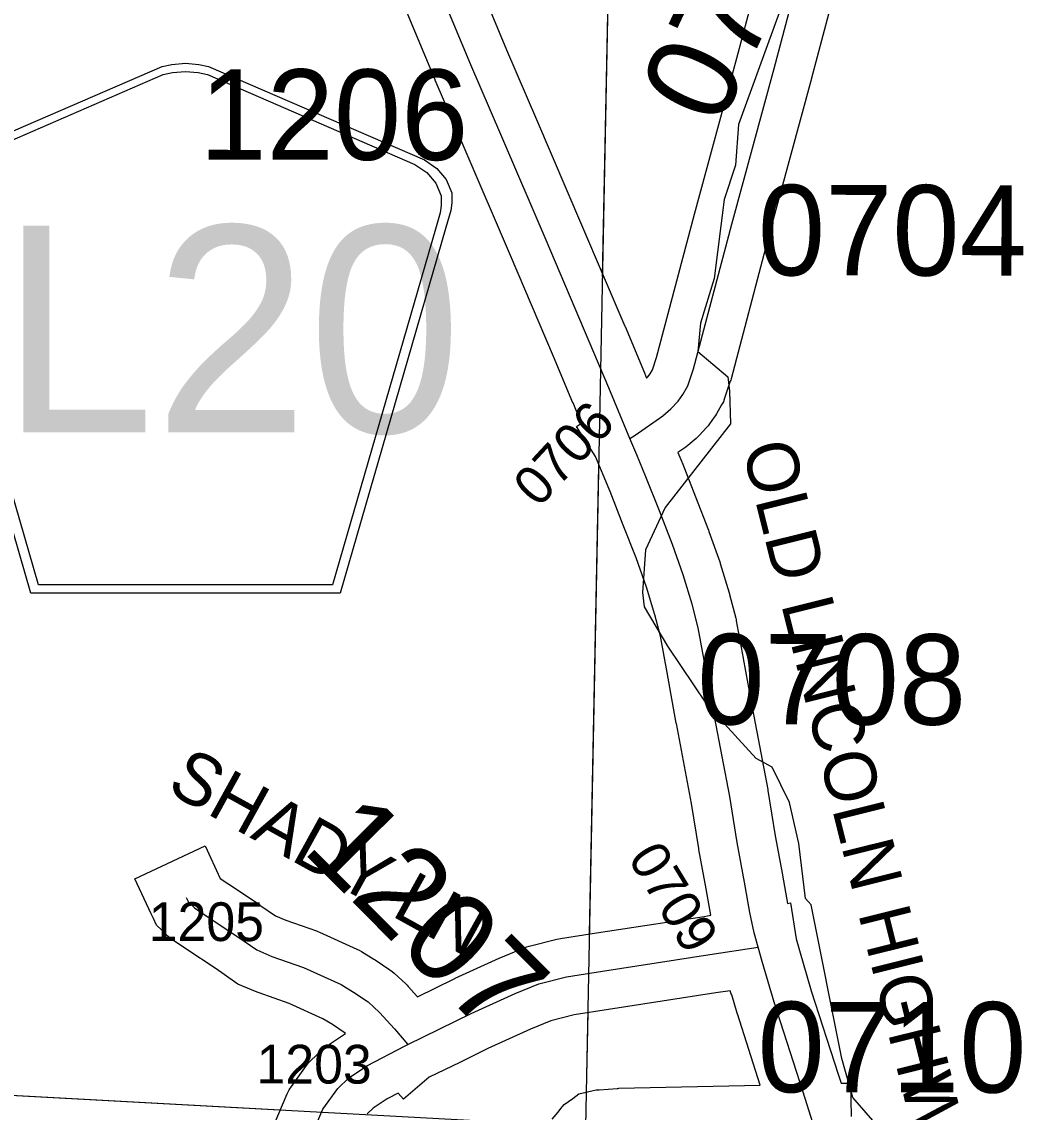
# Model space of a CAD drawing. Extents: x -132.8 to -73.3, y -60 to -26.
# Drawn here: x -122.216 to -121.44, y -46.349 to -45.505 of the extents above; entities that cross this region are included whole.
import ezdxf

# ---------------------------------------------------------------- set-up
doc = ezdxf.new("R2010")
doc.units = 0
for name, color, linetype in [('tdCoHydroRiver', 7, 'Continuous'), ('tdCoSecRdNmbr', 7, 'Continuous'), ('tdCoSecRdTxt', 7, 'Continuous'), ('tdCoSecRteBand', 7, 'Continuous'), ('tdCoSecRteCL', 7, 'Continuous'), ('tdCoSectLine', 7, 'Continuous'), ('tdCoSectLinePart', 7, 'Continuous'), ('tdCoShieldCoRteHrd', 7, 'Continuous'), ('tdCoSurfAsphalt', 7, 'Continuous'), ('tdCoSurfBitum', 7, 'Continuous'), ('tdCoSurfGravel', 7, 'Continuous')]:
    doc.layers.add(name, color=color, linetype=linetype)

msp = doc.modelspace()

# ---------------------------------------------------------------- linework, layer by layer
at = {"layer": 'tdCoHydroRiver'}
for points in [[(-121.62813, -45.4951), (-121.66052, -45.58416), (-121.66294, -45.61564), (-121.67155, -45.64223), (-121.67951, -45.70354), (-121.68992, -45.73797), (-121.69209, -45.76), (-121.66894, -45.77955), (-121.66766, -45.79063), (-121.66676, -45.8159), (-121.71744, -45.88079), (-121.73252, -45.91351), (-121.73499, -45.94657), (-121.73371, -45.95765), (-121.71559, -45.98811), (-121.68524, -46.03311), (-121.64691, -46.07517)], [(-121.55661, -46.35528), (-121.57191, -46.33751), (-121.58057, -46.3073), (-121.60419, -46.18834), (-121.6088, -46.18348), (-121.61396, -46.14075), (-121.62099, -46.109), (-121.63446, -46.08181), (-121.64691, -46.07517)]]:
    msp.add_lwpolyline(points, dxfattribs=at)
at = {"layer": 'tdCoSecRteBand'}
for points in [[(-121.86309, -45.47138), (-121.84023, -45.52646), (-121.81712, -45.5803), (-121.81712, -45.5803), (-121.81712, -45.58031), (-121.7821, -45.66193), (-121.78209, -45.66195), (-121.78208, -45.66196), (-121.74855, -45.74038), (-121.7485, -45.7405), (-121.74845, -45.74062), (-121.73341, -45.77661), (-121.73172, -45.78064), (-121.73078, -45.77961), (-121.72903, -45.77715), (-121.72727, -45.77407), (-121.72409, -45.76471), (-121.69476, -45.65375), (-121.69473, -45.65365), (-121.6947, -45.65355), (-121.66193, -45.53304), (-121.63113, -45.41698)], [(-121.57319, -45.43259), (-121.60396, -45.54852), (-121.60398, -45.54861), (-121.60401, -45.5487), (-121.63678, -45.66919), (-121.66634, -45.78105), (-121.66661, -45.78205), (-121.66694, -45.78303), (-121.67138, -45.7961), (-121.67231, -45.79883), (-121.67374, -45.80133), (-121.67768, -45.80824), (-121.67844, -45.80956), (-121.67932, -45.81079), (-121.68302, -45.81597), (-121.68408, -45.81746), (-121.68532, -45.8188), (-121.69074, -45.82472), (-121.69203, -45.82612), (-121.69348, -45.82735), (-121.69989, -45.83278), (-121.70099, -45.83371), (-121.70217, -45.83453), (-121.70756, -45.83827), (-121.70458, -45.84537), (-121.70444, -45.84569), (-121.70431, -45.84603), (-121.69395, -45.87241), (-121.69394, -45.87244), (-121.69393, -45.87246), (-121.68382, -45.89836), (-121.68365, -45.8988), (-121.68349, -45.89925), (-121.6751, -45.92293), (-121.67488, -45.92356), (-121.67468, -45.92421), (-121.66778, -45.9469), (-121.66758, -45.94753), (-121.66742, -45.94817), (-121.66273, -45.96642), (-121.66248, -45.96739), (-121.6623, -45.96838), (-121.65687, -45.99748), (-121.65686, -45.99756), (-121.65685, -45.99763), (-121.64972, -46.03696), (-121.63791, -46.09897), (-121.63782, -46.09941), (-121.63775, -46.09985), (-121.63214, -46.13499), (-121.62654, -46.1652), (-121.62651, -46.16532), (-121.62649, -46.16544), (-121.62263, -46.18723), (-121.62026, -46.18686), (-121.61594, -46.21473), (-121.6134, -46.22375), (-121.60419, -46.25478), (-121.58339, -46.31945), (-121.58335, -46.31943), (-121.58115, -46.32649), (-121.57376, -46.32632), (-121.57318, -46.3521)], [(-122.02016, -46.35833), (-122.01005, -46.33466), (-122.00873, -46.33158), (-122.00677, -46.32886), (-121.99518, -46.31283), (-121.99364, -46.31071), (-121.99176, -46.30888), (-121.98338, -46.30074), (-121.98136, -46.29879), (-121.97902, -46.29725), (-121.96508, -46.28803), (-121.9661, -46.2871), (-121.97507, -46.28105), (-121.9825, -46.27647), (-122.0087, -46.26471), (-122.03195, -46.25649), (-122.03273, -46.25621), (-122.03349, -46.2559), (-122.04533, -46.25096), (-122.04828, -46.24973), (-122.05091, -46.24791), (-122.06522, -46.23796), (-122.08865, -46.22234), (-122.08872, -46.22229), (-122.0888, -46.22224), (-122.09866, -46.21559), (-122.10071, -46.2142), (-122.10251, -46.2125), (-122.10719, -46.20806), (-122.11133, -46.20414), (-122.11375, -46.19897), (-122.11547, -46.19527), (-122.12816, -46.16808), (-122.07379, -46.14271), (-122.06202, -46.16793), (-122.0553, -46.17246), (-122.0317, -46.1882), (-122.03146, -46.18836), (-122.03122, -46.18853), (-122.0193, -46.19681), (-122.01117, -46.20019), (-121.98754, -46.20855), (-121.98637, -46.20896), (-121.98524, -46.20947), (-121.95615, -46.22254), (-121.95437, -46.22334), (-121.95271, -46.22436), (-121.9431, -46.23027), (-121.94257, -46.2306), (-121.94205, -46.23095), (-121.93071, -46.23859), (-121.92885, -46.23984), (-121.9272, -46.24135), (-121.91833, -46.24949), (-121.91729, -46.25044), (-121.91634, -46.25149), (-121.90915, -46.25945), (-121.88075, -46.24552), (-121.88037, -46.24534), (-121.88, -46.24517), (-121.84596, -46.22963), (-121.84538, -46.22936), (-121.84478, -46.22912), (-121.82653, -46.22172), (-121.82461, -46.22094), (-121.82261, -46.22044), (-121.80116, -46.21501), (-121.79985, -46.21468), (-121.79852, -46.21447), (-121.77065, -46.21003), (-121.77057, -46.21002), (-121.77048, -46.21001), (-121.68724, -46.19725), (-121.68194, -46.19643), (-121.68555, -46.17602), (-121.6912, -46.14556), (-121.69127, -46.1452), (-121.69133, -46.14483), (-121.69693, -46.10976), (-121.70868, -46.04805), (-121.70871, -46.04792), (-121.70873, -46.04779), (-121.71587, -46.0084), (-121.7211, -45.98037), (-121.72537, -45.96373), (-121.73188, -45.94232), (-121.73988, -45.91974), (-121.74981, -45.89431), (-121.76003, -45.86828), (-121.76076, -45.86654), (-121.76078, -45.86655), (-121.77138, -45.84125), (-121.78613, -45.81812), (-121.78214, -45.81558), (-121.78396, -45.81121), (-121.78876, -45.79978), (-121.78876, -45.79977), (-121.78877, -45.79975), (-121.80376, -45.76386), (-121.83724, -45.68557), (-121.87225, -45.60396), (-121.89543, -45.54996), (-121.89551, -45.5498), (-121.89557, -45.54963), (-121.91838, -45.49471)], [(-121.80485, -46.35423), (-121.80038, -46.34877), (-121.79816, -46.34605), (-121.79563, -46.34296), (-121.79238, -46.34064), (-121.78892, -46.33817), (-121.78415, -46.33476), (-121.77844, -46.3334), (-121.77326, -46.33217), (-121.77088, -46.3316), (-121.76844, -46.33143), (-121.75463, -46.33044), (-121.75391, -46.33039), (-121.75317, -46.33037), (-121.6437, -46.3279), (-121.66141, -46.27283), (-121.66151, -46.27251), (-121.66161, -46.27218), (-121.66581, -46.25803), (-121.66607, -46.2581), (-121.66699, -46.25483), (-121.67807, -46.25654), (-121.67809, -46.25655), (-121.67812, -46.25655), (-121.7613, -46.2693), (-121.78775, -46.27351), (-121.8059, -46.2781), (-121.82164, -46.28448), (-121.8547, -46.29958), (-121.87655, -46.31029), (-121.90013, -46.32186), (-121.92014, -46.33886), (-121.92415, -46.33413), (-121.93272, -46.33856), (-121.9436, -46.34575), (-121.94809, -46.35011)]]:
    msp.add_lwpolyline(points, dxfattribs=at)
at = {"layer": 'tdCoSecRteCL'}
for points in [[(-121.7447, -45.82729), (-121.76109, -45.78819), (-121.77613, -45.75218), (-121.80967, -45.67376), (-121.84469, -45.59213), (-121.86787, -45.53813), (-121.8908, -45.48289), (-121.90979, -45.43998), (-121.9273, -45.39929), (-121.9427, -45.36329)], [(-121.7447, -45.82729), (-121.74062, -45.82468), (-121.71927, -45.80988), (-121.71286, -45.80445), (-121.70743, -45.79853), (-121.70373, -45.79335), (-121.69979, -45.78645), (-121.69535, -45.77338), (-121.66575, -45.66142), (-121.63296, -45.54083), (-121.60213, -45.42468), (-121.59325, -45.39311), (-121.58906, -45.38423), (-121.58481, -45.37573)], [(-121.6453, -46.2211), (-121.64839, -46.21013), (-121.65184, -46.19435), (-121.65603, -46.17067), (-121.6617, -46.14009), (-121.66738, -46.10458), (-121.67921, -46.04244), (-121.68636, -46.00298), (-121.69179, -45.97388), (-121.69648, -45.95563), (-121.70338, -45.93294), (-121.71177, -45.90927), (-121.72188, -45.88338), (-121.73223, -45.85699), (-121.73938, -45.83997), (-121.7447, -45.82729)], [(-122.08829, -46.18258), (-122.08656, -46.18628), (-122.08188, -46.19072), (-122.07201, -46.19738), (-122.04834, -46.21316), (-122.03379, -46.22327), (-122.02195, -46.2282), (-121.99754, -46.23684), (-121.96844, -46.24991), (-121.95882, -46.25582), (-121.94748, -46.26347), (-121.9386, -46.27161), (-121.92701, -46.28443), (-121.9167, -46.29657)], [(-121.9167, -46.29657), (-121.86754, -46.27246), (-121.83351, -46.25692), (-121.81526, -46.24952), (-121.7938, -46.2441), (-121.76594, -46.23966), (-121.68267, -46.2269), (-121.6453, -46.2211)], [(-121.60308, -46.35699), (-121.61041, -46.33343), (-121.63285, -46.26364), (-121.64222, -46.23208), (-121.6453, -46.2211)], [(-122.26433, -46.88207), (-122.20268, -46.8584), (-122.14374, -46.83447), (-122.11883, -46.82165), (-122.09762, -46.80735), (-122.07666, -46.7928), (-122.0663, -46.78441), (-122.05989, -46.77775), (-122.05447, -46.76912), (-122.05101, -46.75753), (-122.04805, -46.72227), (-122.04435, -46.64607), (-122.03844, -46.58442), (-122.02389, -46.50525), (-122.02043, -46.48676), (-122.01673, -46.45569), (-122.01279, -46.43522), (-121.99257, -46.37011), (-121.98246, -46.34644), (-121.97087, -46.33041), (-121.96248, -46.32227), (-121.94793, -46.31265), (-121.91932, -46.29786), (-121.9167, -46.29657)]]:
    msp.add_lwpolyline(points, dxfattribs=at)
at = {"layer": 'tdCoSectLine'}
for points in [[(-121.77886, -46.35992), (-121.75922, -45.37122)], [(-122.75135, -46.307), (-121.77886, -46.35992)]]:
    msp.add_lwpolyline(points, dxfattribs=at)
at = {"layer": 'tdCoSectLinePart'}
for points in [[(-121.76579, -45.70182), (-121.75922, -45.37122)], [(-121.7759, -46.21093), (-121.7687, -45.84846)], [(-121.77833, -46.33356), (-121.77711, -46.27179)], [(-122.48019, -46.32176), (-122.01563, -46.34704)]]:
    msp.add_lwpolyline(points, dxfattribs=at)
at = {"layer": 'tdCoShieldCoRteHrd'}
for points in [[(-122.20874, -45.94695), (-122.29068, -45.66406), (-122.29456, -45.6509), (-122.29529, -45.64501), (-122.29529, -45.63719), (-122.29105, -45.62688), (-122.28378, -45.61839), (-122.2742, -45.61172), (-122.10692, -45.53937), (-122.09941, -45.53774), (-122.08898, -45.53682), (-122.07856, -45.53774), (-122.07104, -45.53937), (-121.90377, -45.61172), (-121.89419, -45.61839), (-121.88692, -45.62688), (-121.88268, -45.63719), (-121.88268, -45.64501), (-121.8834, -45.6509), (-121.88728, -45.66406), (-121.96922, -45.94695)], [(-122.20288, -45.94062), (-122.28262, -45.66535), (-122.28634, -45.65271), (-122.28704, -45.64707), (-122.28704, -45.63956), (-122.28297, -45.62966), (-122.27598, -45.62151), (-122.26679, -45.6151), (-122.10621, -45.54565), (-122.09899, -45.54408), (-122.08898, -45.5432), (-122.07898, -45.54408), (-122.07176, -45.54565), (-121.91118, -45.6151), (-121.90198, -45.62151), (-121.895, -45.62966), (-121.89093, -45.63956), (-121.89093, -45.64707), (-121.89163, -45.65271), (-121.89535, -45.66535), (-121.97508, -45.94062)]]:
    msp.add_lwpolyline(points, close=True, dxfattribs=at)
at = {"layer": 'tdCoSurfAsphalt'}
msp.add_lwpolyline([(-121.60308, -46.35699), (-121.61041, -46.33343), (-121.63285, -46.26364), (-121.64222, -46.23208), (-121.6453, -46.2211), (-121.64839, -46.21013), (-121.65184, -46.19435), (-121.65603, -46.17067), (-121.6617, -46.14009), (-121.66738, -46.10458), (-121.67921, -46.04244), (-121.68636, -46.00298), (-121.69179, -45.97388), (-121.69648, -45.95563), (-121.70338, -45.93294), (-121.71177, -45.90927), (-121.72188, -45.88338), (-121.73223, -45.85699), (-121.73938, -45.83997), (-121.7447, -45.82729), (-121.76109, -45.78819), (-121.77613, -45.75218), (-121.80967, -45.67376), (-121.84469, -45.59213), (-121.86787, -45.53813), (-121.8908, -45.48289)], dxfattribs=at)
at = {"layer": 'tdCoSurfBitum'}
for points in [[(-121.7447, -45.82729), (-121.74062, -45.82468), (-121.71927, -45.80988), (-121.71286, -45.80445), (-121.70743, -45.79853), (-121.70373, -45.79335), (-121.69979, -45.78645), (-121.69535, -45.77338), (-121.66575, -45.66142), (-121.63296, -45.54083), (-121.60213, -45.42468)], [(-121.99257, -46.37011), (-121.98246, -46.34644), (-121.97087, -46.33041), (-121.96248, -46.32227), (-121.94793, -46.31265), (-121.91932, -46.29786), (-121.9167, -46.29657), (-121.86754, -46.27246), (-121.83351, -46.25692), (-121.81526, -46.24952), (-121.7938, -46.2441), (-121.76594, -46.23966), (-121.68267, -46.2269), (-121.6453, -46.2211)]]:
    msp.add_lwpolyline(points, dxfattribs=at)
at = {"layer": 'tdCoSurfGravel'}
msp.add_lwpolyline([(-122.08829, -46.18258), (-122.08656, -46.18628), (-122.08188, -46.19072), (-122.07201, -46.19738), (-122.04834, -46.21316), (-122.03379, -46.22327), (-122.02195, -46.2282), (-121.99754, -46.23684), (-121.96844, -46.24991), (-121.95882, -46.25582), (-121.94748, -46.26347), (-121.9386, -46.27161), (-121.92701, -46.28443), (-121.9167, -46.29657)], dxfattribs=at)

# ---------------------------------------------------------------- texts
at = {"layer": 'tdCoSecRdNmbr'}
for s, height, rotation, p in [('0703', 0.07, 64.90899, (-121.67543, -45.58757)), ('1206', 0.07, 359.90837, (-122.0781, -45.61144)), ('0704', 0.07, 359.90907, (-121.64558, -45.701)), ('0706', 0.03, 47.13258, (-121.81543, -45.88168)), ('0708', 0.07, 359.9095, (-121.69253, -46.04859)), ('1207', 0.07, 314.90884, (-121.99956, -46.14607)), ('0709', 0.03, 301.35369, (-121.74682, -46.15204)), ('1205', 0.03, 359.90873, (-122.11738, -46.21629)), ('0710', 0.07, 359.9095, (-121.64585, -46.33335)), ('1203', 0.03, 359.90888, (-122.03393, -46.32661))]:
    msp.add_text(s, height=height, rotation=rotation, dxfattribs=at).set_placement(p)
at = {"layer": 'tdCoSecRdTxt'}
for s, rotation, p in [('OLD LINCOLN HIGHWAY', 283.99951, (-121.65792, -45.8342)), ('SHADY LN', 331.08776, (-122.10468, -46.10007))]:
    msp.add_text(s, height=0.04, rotation=rotation, dxfattribs=at).set_placement(p)
at = {"layer": 'tdCoShieldCoRteHrd'}
msp.add_text('L20', height=0.16, dxfattribs=at).set_placement((-122.23195, -45.82269))

doc.saveas('drawing.dxf')
